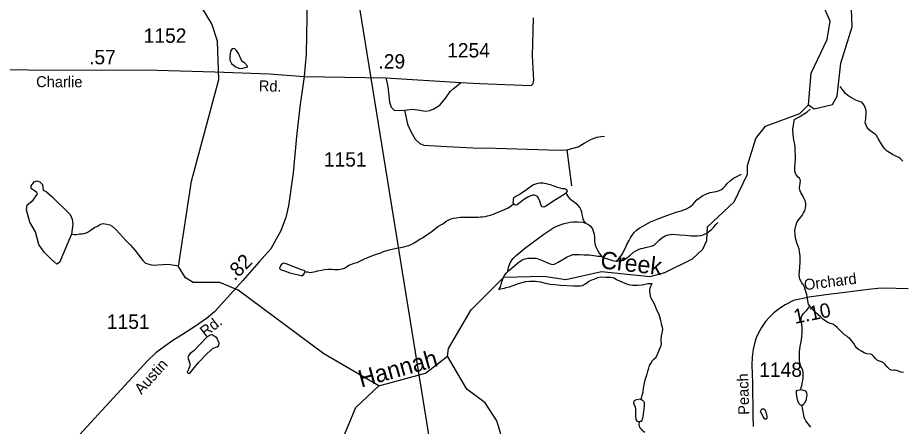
# Model space of a CAD drawing. Extents: x 2082433 to 2279600, y 546599 to 755198.
# Drawn here: x 2177988 to 2185676, y 595033 to 598585 of the extents above; entities that cross this region are included whole.
import ezdxf

# ---------------------------------------------------------------- set-up
doc = ezdxf.new("R2010")
doc.units = 0
for name, color, linetype in [('Exist Boundary Political Fire Districts', 7, 'Continuous'), ('Exist Hydrographic Creek Single Shore', 7, 'Continuous'), ('Exist Hydrographic Creek Single Shore Label', 7, 'Continuous'), ('Exist Hydrographic Lake Shore', 7, 'Continuous'), ('Exist Hydrographic Misc Water Feature', 7, 'Continuous'), ('Exist Hydrographic Pond Under 1500 Sq Ft', 7, 'Continuous'), ('Exist Road Non-System Type 51', 7, 'Continuous'), ('Exist Road Secondary Mileage Hundredths English Label', 7, 'Continuous'), ('Exist Road Secondary Type 51 Attributed', 7, 'Continuous'), ('Exist Road Secondary Type 51 Label', 7, 'Continuous'), ('Exist Road Secondary Type 51 Number Label', 7, 'Continuous')]:
    doc.layers.add(name, color=color, linetype=linetype)

msp = doc.modelspace()

# ---------------------------------------------------------------- linework, layer by layer
at = {"layer": 'Exist Boundary Political Fire Districts'}
msp.add_lwpolyline([(2181187, 587494.3), (2183887.9, 589530.7), (2181947.3, 592579.9), (2180509.9, 601464.6)], dxfattribs=at)
at = {"layer": 'Exist Hydrographic Creek Single Shore'}
for points in [[(2181126.1, 595383.6), (2180649.1, 595662.2), (2179905, 596215.2), (2179746.1, 596284.1), (2179513.1, 596282.2), (2179446.1, 596322.9), (2179387, 596422.6), (2179500, 597164.9), (2179736, 598049), (2179726, 598380.5), (2179675.1, 598532.4), (2179439.9, 598920.9)], [(2184330.1, 597300), (2184404.1, 597534.6), (2184487.2, 597641.2), (2184786.1, 597753.2), (2184860.2, 597827.1)], [(2183983.1, 596765.7), (2184215.3, 596984.1), (2184331.1, 597224.4), (2184330.1, 597300)], [(2178452.5, 596704), (2178454.9, 596702.9), (2178478.7, 596700.9), (2178500.4, 596701.3), (2178524.6, 596705.4), (2178544.7, 596707.2), (2178566.8, 596709.5), (2178590.8, 596717.7), (2178618.5, 596733.8), (2178656.4, 596760.1), (2178680.6, 596772.2), (2178699.9, 596784.3), (2178712, 596790.2), (2178732.3, 596794.4), (2178746.3, 596794.3), (2178763.9, 596790.5), (2178788.1, 596784.8), (2178810.2, 596772.9), (2178838.3, 596747.2), (2178876.9, 596705.3), (2178929, 596647.5), (2178967.3, 596607.6), (2179009.5, 596559.9), (2179039.7, 596522.1), (2179076, 596474.4), (2179100, 596450.5), (2179160.6, 596434.8), (2179296.3, 596441.4), (2179387.6, 596426.6)], [(2182212.1, 596329.2), (2182561.1, 596338.5), (2182753.2, 596308.4), (2183061.2, 596377.7), (2183486.1, 596336.2), (2183611.2, 596369.8), (2183852.1, 596489.6), (2183943.1, 596573), (2183976.2, 596647.8), (2183983.1, 596765.7)], [(2181724, 595643.7), (2181732, 595709.2), (2181930.1, 596046.3), (2182212.1, 596329.2)], [(2181126.1, 595383.6), (2181533.1, 595493.4), (2181724, 595643.7)], [(2183352.2, 592038.7), (2183233.2, 592405.1), (2183040.1, 592792.9), (2182710.2, 593609.7), (2182632.2, 594073.8), (2182556.2, 594249.2), (2182338.2, 594571.8), (2182228.1, 594829.8), (2182152.2, 595080.7), (2182051.1, 595236.9), (2181892.2, 595354.9), (2181724, 595643.7)], [(2177908, 594290.8), (2178091.1, 594339.6), (2178373.7, 594038.9), (2178609, 594017.4), (2178967.1, 594069.3), (2179009.1, 594104.5), (2179217, 594097), (2179309.1, 594029.6), (2179525, 594048.1), (2179908.1, 594174.9), (2180232.1, 594243.8), (2180407, 594338.7), (2180597.1, 594505.3), (2180697.1, 594647.6), (2180927, 595197.3), (2181126.1, 595383.6)]]:
    msp.add_lwpolyline(points, dxfattribs=at)
at = {"layer": 'Exist Hydrographic Lake Shore'}
for points in [[(2184860.2, 597827.1), (2184884.1, 598102.2), (2185024.2, 598394.6), (2185048.2, 598554.8), (2184955.3, 598769.9), (2184951.2, 599393.2), (2184985.2, 599418.8)], [(2184860.2, 597827.1), (2184911.2, 597793.4), (2185069.1, 597829.5), (2185110.1, 597904.1), (2185142.1, 598188.9), (2185240.1, 598505.1), (2185230.3, 598813.6)]]:
    msp.add_lwpolyline(points, dxfattribs=at)
at = {"layer": 'Exist Hydrographic Misc Water Feature'}
for points in [[(2185682.1, 597337.5), (2185660.4, 597359.4), (2185646.3, 597369.3), (2185626.2, 597379.2), (2185591.9, 597394.9), (2185567.7, 597410.7), (2185543.7, 597424.9), (2185527.7, 597440.7), (2185514, 597460.6), (2185487.5, 597500.3), (2185465.4, 597536.1), (2185451.1, 597560.1), (2185441.2, 597572.2), (2185425, 597581.9), (2185403.1, 597597.8), (2185385.2, 597613.9), (2185370.9, 597629.4), (2185361, 597651.6), (2185354.7, 597669.6), (2185356.7, 597687.6), (2185358.6, 597711.6), (2185362.3, 597751.6), (2185362.1, 597775.6), (2185353.9, 597803.6), (2185344, 597825.3), (2185333.6, 597839.4), (2185326, 597847.5), (2185323.3, 597849.5), (2185301.8, 597855.2), (2185271.4, 597867.1), (2185229.4, 597890.9), (2185203.6, 597908.6), (2185183, 597926.3), (2185161.1, 597952.3), (2185136.9, 597986.4)], [(2184738.7, 597700.2), (2184778.5, 597722.2), (2184846.4, 597762.6), (2184876.3, 597791)], [(2184871.6, 596079.4), (2184865.8, 596085.6), (2184859.9, 596095.4), (2184857.6, 596105.5), (2184855.4, 596127.3), (2184849.2, 596159.5), (2184845.3, 596179.1), (2184833.2, 596221.1), (2184825, 596241), (2184814.6, 596265.3), (2184802.7, 596280.8), (2184790.4, 596301), (2184786.3, 596315), (2184782.8, 596328.9), (2184780.3, 596352.8), (2184782.2, 596378.9), (2184786.1, 596414.8), (2184787.9, 596456.7), (2184787.5, 596510.7), (2184785.2, 596530.9), (2184783, 596552.7), (2184779.1, 596574.8), (2184769, 596604.7), (2184760.8, 596628.7), (2184748.7, 596668.6), (2184744.2, 596700.5), (2184742.4, 596734.5), (2184750.2, 596776.7), (2184759.8, 596804.4), (2184775.8, 596830.8), (2184793.7, 596850.8), (2184805.5, 596866.8), (2184817.4, 596889), (2184829.3, 596907.1), (2184835.1, 596928.9), (2184839.2, 596951), (2184838.8, 596966.8), (2184834.5, 596987), (2184824.4, 597010.8), (2184810.5, 597036.8), (2184794.3, 597066.5), (2184786.1, 597086.8), (2184784.2, 597108.5), (2184786.1, 597122.4), (2184787.5, 597146.5), (2184791.8, 597166.6), (2184790, 597178.6), (2184785.5, 597184.6), (2184781.8, 597190.4), (2184771.5, 597198.5), (2184753.7, 597218.2), (2184747.3, 597234.1), (2184743.2, 597252.2), (2184743, 597284.3), (2184744.6, 597318.1), (2184746.7, 597358.3), (2184748.5, 597392.1), (2184746.1, 597426.1), (2184743.8, 597456.1), (2184742.2, 597485.9), (2184737.7, 597510.1), (2184731.5, 597541.9), (2184727.6, 597572.1), (2184725.4, 597602), (2184725.2, 597621.9), (2184730.9, 597647.9), (2184735, 597669.9), (2184738.7, 597700.2)], [(2183190.1, 596467.7), (2183206.1, 596484), (2183216.2, 596495.8), (2183229.9, 596512), (2183241.8, 596530), (2183255.6, 596554.3), (2183273.4, 596594.2), (2183283.4, 596614.2), (2183301.5, 596648.4), (2183314.8, 596672.3), (2183329.2, 596694.5), (2183344.8, 596716.5), (2183363, 596736.4), (2183390.7, 596754.9), (2183422.5, 596772.8), (2183488.1, 596809.2), (2183559.9, 596839.7), (2183629.8, 596864), (2183709.7, 596894.5), (2183755.5, 596906.7), (2183801.2, 596923.3), (2183827.2, 596939.2), (2183855.1, 596961.4), (2183869.3, 596977.5), (2183891.2, 597001.3), (2183910.9, 597017.4), (2183942.7, 597039.8), (2183968.5, 597050), (2184006.7, 597064.2), (2184058.5, 597074.6), (2184080.3, 597080.6), (2184104.5, 597090.8), (2184116.2, 597098.7), (2184128.3, 597110.7), (2184140.2, 597123.1), (2184154.1, 597142.9), (2184179.7, 597167), (2184209.9, 597189.2), (2184249.7, 597211.6), (2184277.5, 597223.6)], [(2182299.8, 596970.4), (2182295.5, 596978.4), (2182295.9, 597000.6), (2182301.2, 597020.5), (2182317.2, 597032.7), (2182347.2, 597048.8), (2182409.1, 597091), (2182464.7, 597131.2), (2182508.6, 597147.7), (2182526.8, 597149.9), (2182554.5, 597150.1), (2182592.8, 597140.3), (2182614.8, 597134.1), (2182678.7, 597112.7), (2182700.9, 597104.9), (2182721, 597101.1), (2182741.1, 597098.8), (2182751.1, 597094.9), (2182761.2, 597088.9), (2182765.1, 597077), (2182758.7, 597067), (2182755.2, 597061), (2182751.1, 597059.2)], [(2182751.1, 597059.2), (2182737, 597049.1), (2182663.6, 597000.6), (2182579.7, 596946), (2182560, 596938), (2182545.9, 596940.1), (2182537.7, 596951.9), (2182527.4, 596990), (2182511.4, 597021.6), (2182505.5, 597031.8), (2182479, 597041.5), (2182461.2, 597041.3), (2182427.4, 597027.4), (2182383.5, 597001.2), (2182341.6, 596967), (2182328.1, 596956.8), (2182315.8, 596954.6), (2182305.8, 596958.5), (2182299.8, 596970.4)], [(2182751.1, 597059.2), (2182773.3, 597029.1), (2182787.2, 597011.1), (2182805.5, 596997.5), (2182823.3, 596985.4), (2182845.5, 596967.5), (2182859.8, 596949.5), (2182874, 596931.9), (2182882, 596915.7), (2182887.9, 596897.8), (2182892, 596874.1), (2182896.3, 596851.9), (2182900.2, 596833.9), (2182904.5, 596823.9), (2182908.2, 596816), (2182916.2, 596808.3), (2182922.6, 596798)], [(2180484.1, 596376.5), (2180496, 596376.7), (2180507.9, 596374.5), (2180528.2, 596370.6), (2180546, 596372.8), (2180565.7, 596377.1), (2180595.6, 596385.2), (2180629.9, 596389.3), (2180653.9, 596395.4), (2180683.8, 596399.8), (2180717.4, 596399.6), (2180741.4, 596396), (2180775.5, 596396.1), (2180807.4, 596402.2), (2180829.6, 596406.6), (2180847.2, 596418.5), (2180867.3, 596434.5), (2180883.7, 596440.6), (2180913.5, 596450.7), (2180937.2, 596456.8), (2180961.2, 596467), (2181009, 596491.4), (2181088.8, 596524), (2181145, 596542.2), (2181168.7, 596552.4), (2181216.5, 596568.3), (2181254.5, 596576.8), (2181344.3, 596593.2), (2181364.2, 596597.6), (2181386.3, 596603.5), (2181414.4, 596615.5), (2181440, 596629.8), (2181459.9, 596643.9), (2181482.1, 596660), (2181505.8, 596672.2), (2181543.8, 596696.5), (2181589.5, 596730.6), (2181621.1, 596755), (2181645.5, 596772.8), (2181667, 596785), (2181689, 596797.1), (2181712.7, 596815.4), (2181736.5, 596827.6), (2181754.8, 596835.4), (2181774.7, 596841.7), (2181798.7, 596845.8), (2181832.9, 596852), (2181872.9, 596852), (2181912.5, 596850.5), (2181956.8, 596850.7), (2181988.7, 596850.7), (2182010.7, 596853.1), (2182026.3, 596855.2), (2182050.5, 596857.2), (2182072.4, 596861.2), (2182098.4, 596869.4), (2182128.2, 596879.5), (2182150.3, 596889.6), (2182200.2, 596908), (2182244.2, 596930.1), (2182278.1, 596950.6), (2182299.8, 596970.4)], [(2182247.5, 596378.6), (2182251, 596400.3), (2182256.7, 596424.6), (2182264.7, 596444.4), (2182275, 596464.4), (2182294.7, 596490.6), (2182320.3, 596516.8), (2182354.1, 596547), (2182391.9, 596577.3), (2182447.9, 596619.5), (2182505.5, 596661.9), (2182561.5, 596704.2), (2182604.9, 596732.5), (2182648.6, 596760.8), (2182688.6, 596778.7), (2182738.8, 596795), (2182790.3, 596807.5), (2182818.4, 596809.8), (2182856.5, 596809.7), (2182898.6, 596806.2), (2182922.6, 596798)], [(2182922.6, 596798), (2182948.4, 596786.5), (2182962.9, 596774.2), (2182974.6, 596760.6), (2182984.5, 596748.6), (2182990.8, 596730.6), (2182997.2, 596704.5), (2183001.3, 596672.7), (2183001.3, 596644.7), (2183003.5, 596620.8), (2183011.8, 596592.8), (2183027.5, 596562.8), (2183041.9, 596538.8), (2183062.2, 596513), (2183074.1, 596503.1)], [(2183190.1, 596467.7), (2183230.1, 596470.2), (2183254.5, 596478.3), (2183282.2, 596496.4), (2183311.9, 596520.2), (2183341.5, 596546.6), (2183361.8, 596558.5), (2183383.9, 596568.6), (2183403.4, 596579), (2183423.3, 596580.9), (2183445.6, 596587.2), (2183493.6, 596599.5), (2183511.7, 596605.7), (2183529.3, 596617.6), (2183563.1, 596649.8), (2183586.9, 596670.1), (2183615, 596688.2), (2183642.7, 596698.2), (2183676.9, 596702.4), (2183742.8, 596696.9), (2183790.7, 596694.9), (2183841, 596689.4), (2183894.5, 596689.8), (2183924.6, 596691.7), (2183947, 596698.1), (2183976.5, 596712.3), (2184014.7, 596742.2), (2184034.1, 596762.4), (2184060, 596790.5), (2184072.3, 596804.4)], [(2182247.5, 596378.6), (2182253.1, 596384.6), (2182290.8, 596416.6), (2182332.6, 596450.8), (2182364.4, 596473.2), (2182386.3, 596485.3), (2182398.4, 596489.1), (2182420.6, 596493.5), (2182446.4, 596495.7), (2182472.3, 596495.8), (2182490.7, 596493.8), (2182510.6, 596488.1), (2182556.5, 596470.2), (2182592.6, 596454.6), (2182616.8, 596444.4), (2182634.9, 596440.5), (2182650.4, 596442.9), (2182666.4, 596448.7), (2182686.3, 596459), (2182736, 596489.2), (2182764.3, 596505.3), (2182792.1, 596517.7), (2182813.9, 596525.7), (2182838.1, 596525.7), (2182868, 596526.1), (2182911.9, 596524.3), (2182955.8, 596522.6), (2182996, 596516.5), (2183029.8, 596513), (2183049.9, 596510.8), (2183062.2, 596513), (2183074.1, 596503.1)], [(2180484.1, 596376.5), (2180485.9, 596380.7), (2180475.9, 596388.2), (2180456, 596394.1), (2180321.3, 596445.7), (2180301.4, 596451.5), (2180291.7, 596449.3), (2180277.8, 596437.3), (2180265.7, 596415.2), (2180263.6, 596403.3), (2180273.7, 596395.3), (2180307.9, 596383.6), (2180353.9, 596367.7), (2180429.9, 596348.2), (2180451.9, 596344.4), (2180465.8, 596344.3), (2180482, 596364.6), (2180484.1, 596376.5)], [(2183074.1, 596503.1), (2183096.2, 596495.3), (2183122.1, 596485.3), (2183156.3, 596475.6), (2183190.1, 596467.7)], [(2182170, 596221.9), (2182183.8, 596246.2), (2182189.5, 596268), (2182197.7, 596296.4), (2182207.5, 596320.1), (2182217.4, 596340.5), (2182235.2, 596366.6), (2182247.5, 596378.6)], [(2182170, 596221.9), (2182176, 596224.3), (2182197.7, 596230.3), (2182218, 596234.1), (2182233.8, 596238.2), (2182261.7, 596244.6), (2182295.7, 596256.9), (2182341.6, 596275.1), (2182371.8, 596283.1), (2182401.7, 596291.2), (2182437.2, 596295.5), (2182487.6, 596294), (2182529.5, 596288.1), (2182571.7, 596276.4), (2182616, 596268.5), (2182655.8, 596265), (2182705.6, 596261.1), (2182819.6, 596253.6), (2182877.4, 596254.1), (2182895.7, 596258.3), (2182923.4, 596272.3), (2182949.4, 596290.3), (2182979.4, 596306.5), (2182997.4, 596312.7), (2183029, 596327), (2183056.9, 596330.9), (2183098.7, 596329.4), (2183140.9, 596329.5), (2183170.9, 596323.8), (2183193.4, 596307.8), (2183223.4, 596294), (2183263.4, 596276.2), (2183297.4, 596266.5), (2183331.2, 596260.6), (2183375.5, 596258.8), (2183415.3, 596262.9), (2183463.3, 596275.2), (2183503.3, 596275.6)], [(2183406.9, 595265.4), (2183411, 595277.3), (2183416.9, 595299.6), (2183424.7, 595331.6), (2183428.2, 595365.5), (2183432.1, 595391.7), (2183440.1, 595423.8), (2183448.1, 595453.4), (2183457.5, 595487.7), (2183465.7, 595513.6), (2183473.3, 595539.6), (2183479.3, 595561.8), (2183489.5, 595579.8), (2183504.9, 595603.8), (2183517.2, 595616.1), (2183533, 595632), (2183546.5, 595652.3), (2183558.4, 595680), (2183568.7, 595708.1), (2183580.2, 595734.3), (2183584.3, 595750.4), (2183580, 595776.2), (2183580, 595788.3), (2183583.4, 595820.2), (2183591.6, 595858.3), (2183593.7, 595878.3), (2183591.6, 595894.4), (2183587.3, 595910.1), (2183583.2, 595928.2), (2183579.1, 595952.3), (2183573, 595973.9), (2183562.7, 596003.9), (2183546.7, 596037.9), (2183524.4, 596087.9), (2183492, 596153.6), (2183483.8, 596185.7), (2183481.5, 596213.6), (2183483.8, 596239.6), (2183489.5, 596251.7), (2183503.3, 596275.6)], [(2184794.1, 595351.4), (2184797.5, 595369.2), (2184803.5, 595387.3), (2184807.8, 595415.5), (2184813.3, 595451.6), (2184815.4, 595481.2), (2184814.8, 595503.2), (2184811.1, 595517.2), (2184804.9, 595533.1), (2184794.7, 595553.3), (2184784.6, 595585.3), (2184782.6, 595609.1), (2184782.2, 595649.3), (2184784, 595683.1), (2184789.6, 595727.3), (2184797.5, 595767), (2184803.3, 595807.1), (2184807, 595847.1), (2184807, 595875.1), (2184806.6, 595901.1), (2184801, 595931.1), (2184798.6, 595949), (2184796.5, 595963), (2184798.4, 595977), (2184804.1, 595993.1), (2184810.1, 596001.2), (2184820.1, 596015), (2184830.4, 596025.2), (2184845.7, 596041.2), (2184861.9, 596059.4), (2184871.6, 596079.4)], [(2185686.9, 595500.5), (2185662.9, 595502.1), (2185643, 595512), (2185627, 595518.1), (2185614.5, 595519.9), (2185604.6, 595519.8), (2185590.7, 595517.8), (2185580.8, 595519.7), (2185566.5, 595527.6), (2185556.2, 595537.6), (2185546.4, 595547.6), (2185526.5, 595571.3), (2185512.4, 595583.2), (2185494.5, 595593.2), (2185470.3, 595602.9), (2185458, 595608.8), (2185446.3, 595620.7), (2185425.8, 595642.9), (2185418.2, 595650.6), (2185408.2, 595656.5), (2185396.3, 595658.7), (2185368, 595662.6), (2185345.9, 595670.4), (2185315.7, 595687.9), (2185295.8, 595701.9), (2185277.8, 595716), (2185265.5, 595733.7), (2185253.6, 595753.7), (2185237.6, 595775.5), (2185219.1, 595795.4), (2185207.2, 595805.3), (2185193.1, 595817.6), (2185175.1, 595829.2), (2185148.8, 595855.1), (2185108.8, 595892.8), (2185088.9, 595908.7), (2185072.5, 595920.5), (2185052.2, 595926.4), (2185028.4, 595936.5), (2185010.6, 595946.2), (2184986.8, 595963.9), (2184964.1, 595984), (2184920.2, 596023.9), (2184879.8, 596069.3), (2184874, 596075.4), (2184871.6, 596079.4)], [(2184804.5, 595215.2), (2184800.8, 595213.3), (2184790.6, 595215.3), (2184778.5, 595229.3), (2184768.4, 595255.2), (2184760.2, 595291.3), (2184756.1, 595325.2), (2184757.8, 595345.2), (2184794.1, 595351.4)], [(2184794.1, 595351.4), (2184828.1, 595343.5), (2184836.1, 595337.4), (2184843.9, 595323.7), (2184846.4, 595307.5), (2184844.3, 595289.5), (2184838.6, 595255.5), (2184826.3, 595233.4), (2184818.7, 595225.6), (2184810.5, 595217.6), (2184804.5, 595215.2)], [(2183391.9, 595071.3), (2183383.9, 595071.3), (2183372.2, 595077.2), (2183364.2, 595093.4), (2183359.7, 595127.3), (2183359.5, 595175.2), (2183357.5, 595201), (2183355.2, 595207.1), (2183349.3, 595217.3), (2183343.3, 595233.2), (2183343.1, 595245), (2183349.1, 595257.1), (2183366.9, 595265.3), (2183396.8, 595271.3), (2183406.9, 595265.4)], [(2183406.9, 595265.4), (2183419, 595261.5), (2183428.8, 595249.5), (2183433.5, 595243.5), (2183433.1, 595211.5), (2183429.4, 595183.7), (2183423.7, 595139.5), (2183418, 595101.5), (2183412, 595083.8), (2183405.9, 595075.7), (2183397.9, 595073.7), (2183391.9, 595071.3)], [(2184881.8, 595025.9), (2184859.3, 595053.7), (2184837.5, 595081.7), (2184829.7, 595097.5), (2184823.4, 595113.4), (2184817.4, 595143.6), (2184811.1, 595175.3), (2184804.5, 595215.2)], [(2184491.2, 595157.6), (2184497.4, 595133.5), (2184499.8, 595117.7), (2184499.4, 595105.6), (2184495.5, 595097.6), (2184489.4, 595093.7), (2184485.5, 595093.5), (2184481.6, 595095.7), (2184475.4, 595103.6), (2184465.8, 595117.6), (2184451, 595149.4), (2184445.3, 595165.3), (2184445.5, 595171.4), (2184449, 595175.3), (2184453.1, 595179.5), (2184457.2, 595183.4), (2184461.1, 595183.6), (2184466.8, 595185.6), (2184472.7, 595185.5), (2184480.9, 595177.8), (2184485.1, 595169.8), (2184487.3, 595165.4), (2184491.2, 595157.6)], [(2183438.5, 594980), (2183426.6, 594987.8), (2183416.5, 594999.5), (2183408.5, 595007.6), (2183396.4, 595021.6), (2183390.1, 595047.3), (2183391.9, 595071.3)]]:
    msp.add_lwpolyline(points, dxfattribs=at)
at = {"layer": 'Exist Hydrographic Pond Under 1500 Sq Ft'}
for points in [[(2179908.7, 598274.3), (2179890.6, 598301), (2179873.5, 598317), (2179852.1, 598314.9), (2179840.4, 598298.9), (2179833.9, 598273.2), (2179831.8, 598254), (2179832.9, 598214.5), (2179845.7, 598186.8), (2179878.8, 598161.2), (2179917.3, 598143), (2179945.1, 598145.1), (2179966.4, 598151.6), (2179983.5, 598153.7), (2179984.6, 598164.4), (2179962.2, 598190), (2179946.1, 598201.7), (2179934.4, 598214.5)], [(2178454.9, 596702.9), (2178352.7, 596458), (2178328.3, 596442.4), (2178279.4, 596484.6), (2178219.4, 596546.7), (2178172.8, 596613.3), (2178141.7, 596722), (2178092.8, 596806.3), (2178066.2, 596915), (2178070.6, 596957.2), (2178121.7, 596999.4), (2178155, 597046), (2178161.7, 597052.6), (2178155, 597065.9), (2178106.1, 597101.4), (2178106.1, 597123.6), (2178130.6, 597156.9), (2178155, 597165.8), (2178179.4, 597159.1), (2178203.9, 597134.7), (2178210.5, 597085.9), (2178239.4, 597070.4), (2178286.1, 597030.4), (2178443.8, 596875.1), (2178461.5, 596833), (2178468.2, 596788.6)], [(2179571.2, 595745.1), (2179519.5, 595688.8), (2179488.2, 595665.3), (2179472.5, 595646.5), (2179466.3, 595630.9), (2179485.1, 595577.7), (2179485.1, 595557.4), (2179474.1, 595526.1), (2179460, 595502.6), (2179472.5, 595491.7), (2179485.1, 595494.8), (2179563.4, 595591.8), (2179633.8, 595666.9), (2179687, 595710.7), (2179721.5, 595723.2), (2179737.1, 595735.7), (2179740.3, 595756), (2179719.9, 595801.4), (2179696.4, 595817), (2179679.2, 595828), (2179662, 595826.4), (2179633.8, 595810.7)]]:
    msp.add_lwpolyline(points, close=True, dxfattribs=at)
at = {"layer": 'Exist Road Non-System Type 51'}
msp.add_line((2182762, 597436.6), (2182802.2, 597122.5), dxfattribs=at)
for points in [[(2182000.7, 598013.1), (2182451.7, 597995.8), (2182467.1, 598013.1), (2182474.7, 598041.8), (2182463.2, 598250.5), (2182469.9, 598583.8)], [(2181186.8, 598062.8), (2181204, 597986.2), (2181219.4, 597850.3), (2181234.7, 597808.1), (2181261.5, 597781.3), (2181301.7, 597777.5), (2181349.6, 597781.3)], [(2181349.6, 597781.3), (2181418.5, 597789), (2181483.6, 597781.3), (2181533.4, 597773.7), (2181569.8, 597777.5), (2181606.2, 597792.8), (2181656, 597823.5), (2181709.6, 597888.6), (2181747.9, 597942.2), (2181774.7, 597969), (2181797.7, 597986.2), (2181839.9, 598020.7)], [(2181349.6, 597781.3), (2181360.1, 597739.2), (2181377.4, 597658.8), (2181406.1, 597595.6), (2181442.5, 597530.4), (2181482.7, 597492.1), (2181519.1, 597476.8), (2181563.1, 597473), (2181718.2, 597465.3), (2181948.1, 597453.8), (2182141.5, 597450), (2182602.1, 597436.6), (2182714.1, 597434.7), (2182762, 597436.6)], [(2182762, 597436.6), (2182859.7, 597461.5), (2182911.4, 597494.1), (2182974.6, 597530.4), (2183020.5, 597547.7), (2183056.9, 597551.5), (2183089.5, 597555.3)]]:
    msp.add_lwpolyline(points, dxfattribs=at)
at = {"layer": 'Exist Road Secondary Type 51 Attributed'}
for points in [[(2180507.7, 601466.4), (2180513.4, 601168.1), (2180508.3, 600810.3), (2180509.3, 600484.5), (2180509.3, 599919.5), (2180503.1, 598748.5), (2180496.4, 598269.7), (2180477.3, 598073.4)], [(2177444.1, 598138.1), (2178398.7, 598129.7), (2179100.4, 598131.7), (2179702.4, 598113.1), (2180174.3, 598095.7), (2180477.3, 598073.4)], [(2180477.3, 598073.4), (2180439.7, 597809.4), (2180411.2, 597551.5), (2180382.5, 597237.4), (2180341.3, 596948.3), (2180318.3, 596846.8), (2180272.3, 596726.1), (2180238.8, 596664.8), (2180187.1, 596576.7), (2180087.5, 596461.8), (2179943.9, 596299), (2179752.4, 596088.4), (2179698.8, 596029), (2179627.9, 595969.6), (2179525.4, 595896.9), (2179420.1, 595831.7), (2179336.8, 595780), (2179264, 595726.4), (2179189.3, 595670.9), (2179116.6, 595601.9), (2178226.2, 594635.3)], [(2180477.3, 598073.4), (2181186.8, 598062.8), (2181839.9, 598020.7), (2182000.7, 598013.1)], [(2185726.1, 596226.6), (2185624, 596230.5), (2185490.4, 596234.4), (2185381.8, 596222.1), (2185130.5, 596190.6), (2185011.5, 596174.9), (2184865.7, 596155.8), (2184730.3, 596127.2), (2184659.3, 596089.7), (2184617.1, 596063.2), (2184560.6, 596018.9), (2184524.3, 595983.8), (2184487.5, 595943.5), (2184452.7, 595892.2), (2184423.5, 595839.9), (2184407.2, 595801.4), (2184395.8, 595763), (2184379, 595704.8), (2184371.5, 595634.1), (2184369.3, 595563.4), (2184374.6, 595412.8), (2184376, 595123.7), (2184380.3, 595031.1)]]:
    msp.add_lwpolyline(points, dxfattribs=at)

# ---------------------------------------------------------------- texts
at = {"layer": 'Exist Hydrographic Creek Single Shore Label'}
for s, rotation, p in [('Creek', 353.51142, (2183047.4, 596407)), ('Hannah', 15.70813, (2180973.3, 595368.5))]:
    msp.add_text(s, height=150, rotation=rotation, dxfattribs=at).set_placement(p)
at = {"layer": 'Exist Road Secondary Mileage Hundredths English Label'}
for s, rotation, p in [('.57', 0.15992, (2178608.9, 598179.5)), ('.29', 359.97073, (2181123.2, 598142.9)), ('.82', 44.91974, (2179873.1, 596290.5)), ('1.10', 11.3166, (2184743.8, 595923.1))]:
    msp.add_text(s, height=125, rotation=rotation, dxfattribs=at).set_placement(p)
at = {"layer": 'Exist Road Secondary Type 51 Label'}
for s, rotation, p in [('Charlie', 359.71598, (2178148.5, 597981.6)), ('Rd.', 358.22859, (2180082.8, 597946.4)), ('Orchard', 7.17223, (2184827.9, 596215.2)), ('Rd.', 37.49624, (2179617.9, 595804.9)), ('Austin', 47.99945, (2179063.8, 595303.7)), ('Peach', 91.61256, (2184346.3, 595134.1))]:
    msp.add_text(s, height=95, rotation=rotation, dxfattribs=at).set_placement(p)
at = {"layer": 'Exist Road Secondary Type 51 Number Label'}
for s, p in [('1152', (2179083, 598366.6)), ('1254', (2181720.4, 598239.1)), ('1151', (2180648.9, 597290.7)), ('1151', (2178762.9, 595879.9)), ('1148', (2184432.7, 595462.8))]:
    msp.add_text(s, height=125, dxfattribs=at).set_placement(p)

doc.saveas('drawing.dxf')
